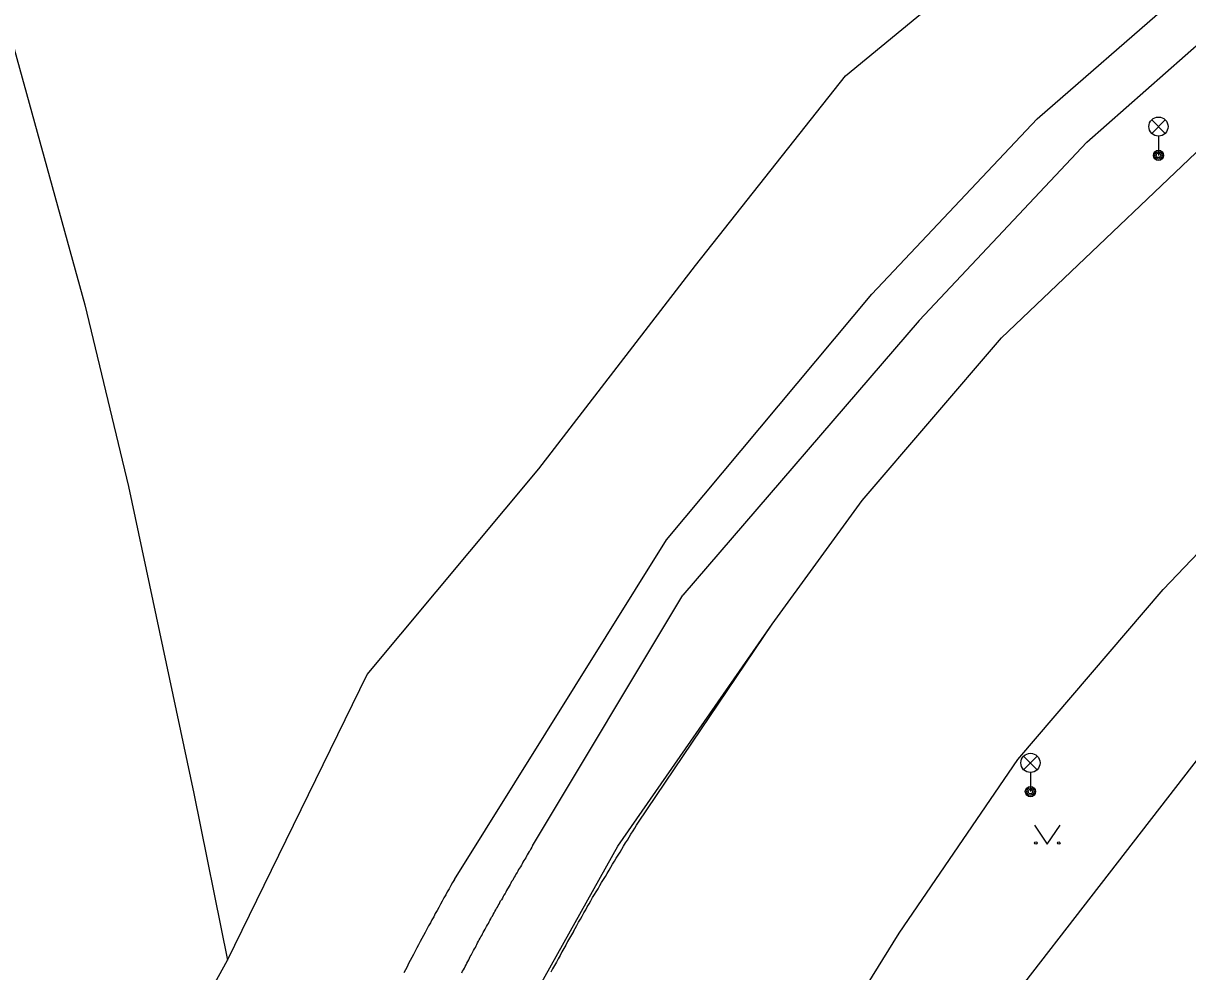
# Model space of a CAD drawing. Extents: x -595546 to -593986, y -1160845 to -1159202.
# Drawn here: x -594672.57 to -594627.01, y -1160046.59 to -1160009.46 of the extents above; entities that cross this region are included whole.
import ezdxf

# ---------------------------------------------------------------- set-up
doc = ezdxf.new("R2010")
doc.units = 0
for name, color, linetype in [('DOP - rozhrani ploch obecne', 7, 'Continuous'), ('Level 33', 7, 'Continuous'), ('Level 36', 7, 'Continuous'), ('Specificka linie pasportu komunikaci', 7, 'Continuous'), ('TM - chodniky - VP', 7, 'Continuous'), ('TM - komunikace - VP', 7, 'Continuous')]:
    doc.layers.add(name, color=color, linetype=linetype)

msp = doc.modelspace()

# ---------------------------------------------------------------- linework, layer by layer
at = {"layer": 'DOP - rozhrani ploch obecne'}
for points in [[(-594640.39, -1160011.52), (-594621.81, -1159996.21), (-594614.19, -1159990.44)], [(-594676.98, -1159995.79), (-594670.16, -1160020.48)], [(-594646.27, -1160018.94), (-594640.39, -1160011.52)], [(-594652.4, -1160026.9), (-594646.27, -1160018.94)], [(-594670.16, -1160020.48), (-594668.45, -1160027.59)], [(-594659.11, -1160034.96), (-594652.4, -1160026.9)], [(-594668.45, -1160027.59), (-594665.9, -1160039.61)], [(-594664.58, -1160046.14), (-594659.11, -1160034.96)], [(-594665.9, -1160039.61), (-594664.58, -1160046.14)], [(-594668.58, -1160053.4), (-594664.58, -1160046.14)]]:
    msp.add_lwpolyline(points, dxfattribs=at)
at = {"layer": 'Level 33'}
for p, q in [((-594628.415, -1160013.77), (-594627.885, -1160013.24)), ((-594628.415, -1160013.24), (-594627.885, -1160013.77)), ((-594628.15, -1160013.88), (-594628.15, -1160014.63)), ((-594633.425, -1160038.68), (-594632.895, -1160038.15)), ((-594633.425, -1160038.15), (-594632.895, -1160038.68)), ((-594633.16, -1160038.79), (-594633.16, -1160039.54))]:
    msp.add_line(p, q, dxfattribs=at)
for centre, radius in [((-594628.15, -1160013.505), 0.375), ((-594628.15, -1160014.63), 0.2), ((-594628.15, -1160014.63), 0.145), ((-594628.15, -1160014.63), 0.0876), ((-594633.16, -1160038.415), 0.375), ((-594633.16, -1160039.54), 0.2), ((-594633.16, -1160039.54), 0.145), ((-594633.16, -1160039.54), 0.0876)]:
    msp.add_circle(centre, radius, dxfattribs=at)
at = {"layer": 'Level 36'}
msp.add_lwpolyline([(-594633, -1160040.85), (-594632.5, -1160041.6), (-594632, -1160040.85)], dxfattribs=at)
for centre in [(-594632.95, -1160041.55), (-594632.051, -1160041.55)]:
    msp.add_circle(centre, 0.05, dxfattribs=at)
at = {"layer": 'Specificka linie pasportu komunikaci'}
for points in [[(-594630.95, -1160014.12), (-594624.8, -1160008.69), (-594616.59, -1160002.58), (-594608.23, -1159997.25), (-594599.02, -1159992.69)], [(-594643.27, -1160032.99), (-594639.75, -1160028.14), (-594634.29, -1160021.78), (-594624.23, -1160012.19), (-594618.29, -1160007.69), (-594611.02, -1160002.69), (-594604.94, -1159999.06), (-594596.26, -1159994.95)], [(-594648.14, -1160065.55), (-594645.52, -1160057.81), (-594642.23, -1160051.43), (-594638.3, -1160045.08), (-594633.65, -1160038.28), (-594627.96, -1160031.63), (-594620.76, -1160024.08), (-594613.62, -1160018.1), (-594604.07, -1160011.15), (-594596.4, -1160006.72), (-594588.49, -1160003.11), (-594580.58, -1160000.22), (-594573.46, -1159997.97), (-594567.49, -1159996.52), (-594561.45, -1159995.51)], [(-594647.4, -1160029.68), (-594639.36, -1160020.07), (-594632.9, -1160013.2), (-594627.59, -1160008.58)], [(-594630.95, -1160014.12), (-594637.51, -1160021.09), (-594646.76, -1160031.85)], [(-594656.72, -1160056.41), (-594654.32, -1160050.64), (-594649.3, -1160041.67), (-594643.27, -1160032.99)]]:
    msp.add_lwpolyline(points, dxfattribs=at)
at = {"layer": 'TM - chodniky - VP'}
for points in [[(-594655.7, -1160042.98), (-594647.4, -1160029.68)], [(-594652.64, -1160041.66), (-594646.76, -1160031.85)], [(-594652.64, -1160041.66), (-594652.67, -1160041.72), (-594652.71, -1160041.78), (-594652.74, -1160041.84), (-594652.78, -1160041.89), (-594652.81, -1160041.95), (-594652.85, -1160042.01), (-594652.88, -1160042.07), (-594652.91, -1160042.13), (-594652.95, -1160042.18), (-594652.98, -1160042.24), (-594653.02, -1160042.3), (-594653.05, -1160042.36), (-594653.08, -1160042.42), (-594653.12, -1160042.48), (-594653.15, -1160042.53), (-594653.19, -1160042.59), (-594653.22, -1160042.65), (-594653.25, -1160042.71), (-594653.29, -1160042.77), (-594653.32, -1160042.83), (-594653.36, -1160042.89), (-594653.39, -1160042.94), (-594653.42, -1160043), (-594653.46, -1160043.06), (-594653.49, -1160043.12), (-594653.52, -1160043.18), (-594653.56, -1160043.24), (-594653.59, -1160043.3), (-594653.62, -1160043.35), (-594653.66, -1160043.41), (-594653.69, -1160043.47), (-594653.72, -1160043.53), (-594653.76, -1160043.59), (-594653.79, -1160043.65), (-594653.82, -1160043.71), (-594653.86, -1160043.77)], [(-594655.7, -1160042.98), (-594655.77, -1160043.1), (-594655.84, -1160043.22), (-594655.91, -1160043.34), (-594655.98, -1160043.46), (-594656.04, -1160043.58), (-594656.11, -1160043.7), (-594656.18, -1160043.83), (-594656.24, -1160043.95), (-594656.31, -1160044.07), (-594656.38, -1160044.19), (-594656.45, -1160044.31), (-594656.51, -1160044.44), (-594656.58, -1160044.56), (-594656.64, -1160044.68), (-594656.71, -1160044.8), (-594656.78, -1160044.92), (-594656.84, -1160045.05), (-594656.91, -1160045.17), (-594656.97, -1160045.29), (-594657.04, -1160045.41), (-594657.1, -1160045.54), (-594657.17, -1160045.66), (-594657.23, -1160045.78), (-594657.3, -1160045.91), (-594657.36, -1160046.03), (-594657.43, -1160046.15), (-594657.49, -1160046.27), (-594657.55, -1160046.4), (-594657.62, -1160046.52), (-594657.68, -1160046.64)], [(-594655.01, -1160045.87), (-594654.98, -1160045.81), (-594654.95, -1160045.76), (-594654.91, -1160045.7), (-594654.88, -1160045.64), (-594654.85, -1160045.58), (-594654.82, -1160045.52), (-594654.79, -1160045.46), (-594654.76, -1160045.4), (-594654.73, -1160045.34), (-594654.69, -1160045.28), (-594654.66, -1160045.23), (-594654.63, -1160045.17), (-594654.6, -1160045.11), (-594654.57, -1160045.05), (-594654.53, -1160044.99), (-594654.5, -1160044.93), (-594654.47, -1160044.87), (-594654.44, -1160044.82), (-594654.41, -1160044.76), (-594654.37, -1160044.7), (-594654.34, -1160044.64), (-594654.31, -1160044.58), (-594654.28, -1160044.52), (-594654.25, -1160044.46), (-594654.21, -1160044.41), (-594654.18, -1160044.35), (-594654.15, -1160044.29), (-594654.12, -1160044.23), (-594654.08, -1160044.17), (-594654.05, -1160044.11), (-594654.02, -1160044.06), (-594653.99, -1160044), (-594653.95, -1160043.94), (-594653.92, -1160043.88), (-594653.89, -1160043.82), (-594653.86, -1160043.77)], [(-594655.41, -1160046.64), (-594655.38, -1160046.57), (-594655.35, -1160046.51), (-594655.31, -1160046.45), (-594655.28, -1160046.38), (-594655.24, -1160046.32), (-594655.21, -1160046.26), (-594655.18, -1160046.19), (-594655.14, -1160046.13), (-594655.11, -1160046.06), (-594655.08, -1160046), (-594655.04, -1160045.94), (-594655.01, -1160045.87)]]:
    msp.add_lwpolyline(points, dxfattribs=at)
at = {"layer": 'TM - komunikace - VP'}
for points in [[(-594648.49, -1160040.73), (-594643.27, -1160032.99)], [(-594635.03, -1160049.15), (-594623.85, -1160034.69)], [(-594651.04, -1160045.02), (-594650.98, -1160044.9), (-594650.91, -1160044.78), (-594650.84, -1160044.65), (-594650.77, -1160044.53), (-594650.7, -1160044.41), (-594650.63, -1160044.29), (-594650.56, -1160044.17), (-594650.5, -1160044.05), (-594650.43, -1160043.93), (-594650.36, -1160043.81), (-594650.29, -1160043.69), (-594650.22, -1160043.57), (-594650.15, -1160043.46), (-594650.08, -1160043.34), (-594650.01, -1160043.22), (-594649.94, -1160043.1), (-594649.87, -1160042.98), (-594649.79, -1160042.86), (-594649.72, -1160042.74), (-594649.65, -1160042.62), (-594649.58, -1160042.5), (-594649.51, -1160042.38), (-594649.44, -1160042.26), (-594649.37, -1160042.15), (-594649.29, -1160042.03), (-594649.22, -1160041.91), (-594649.15, -1160041.79), (-594649.08, -1160041.67), (-594649.01, -1160041.55), (-594648.93, -1160041.44), (-594648.86, -1160041.32), (-594648.79, -1160041.2), (-594648.71, -1160041.08), (-594648.64, -1160040.97), (-594648.57, -1160040.85), (-594648.49, -1160040.73)], [(-594651.04, -1160045.02), (-594651.12, -1160045.15), (-594651.19, -1160045.28), (-594651.27, -1160045.41), (-594651.34, -1160045.55), (-594651.42, -1160045.68), (-594651.49, -1160045.81), (-594651.56, -1160045.95), (-594651.64, -1160046.08), (-594651.71, -1160046.21), (-594651.78, -1160046.34), (-594651.86, -1160046.48), (-594651.93, -1160046.61)]]:
    msp.add_lwpolyline(points, dxfattribs=at)

doc.saveas('drawing.dxf')
